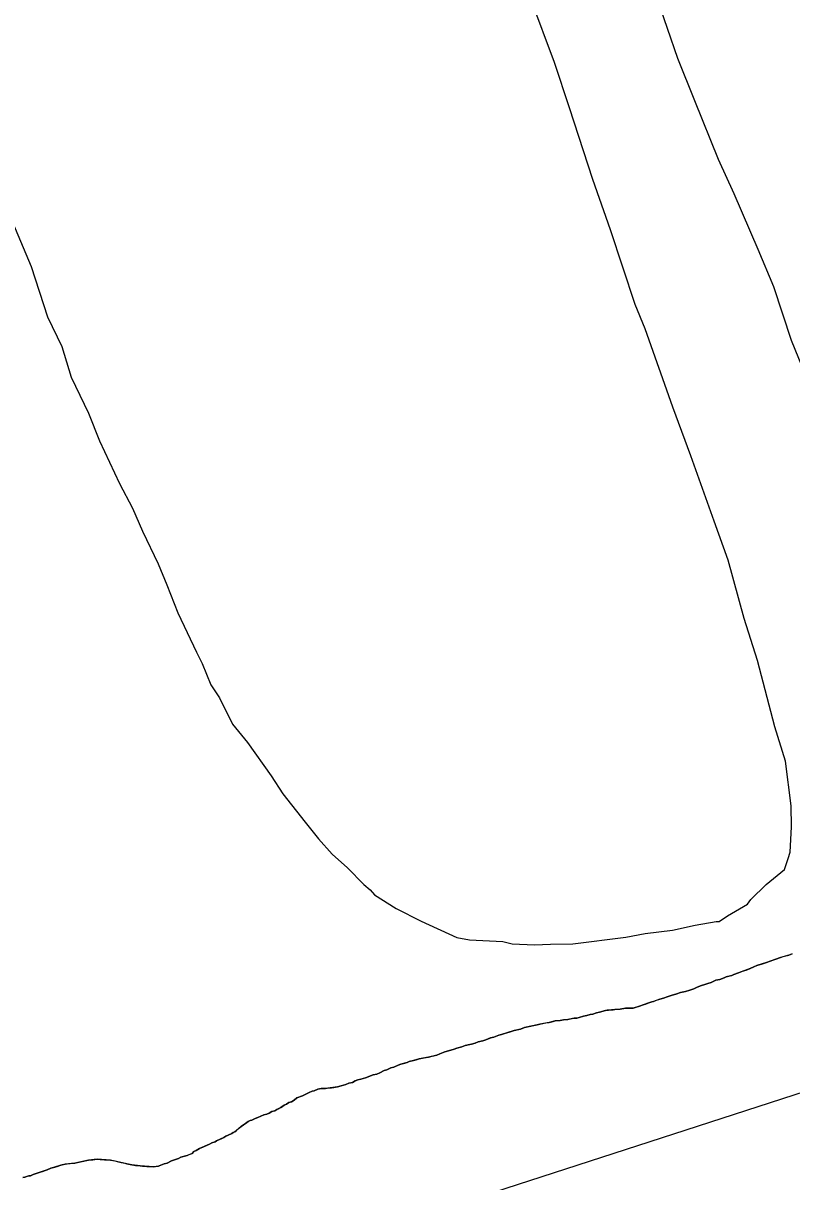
# Model space of a CAD drawing. Extents: x 3263578 to 3301413, y 764927 to 798602.
# Drawn here: x 3269510 to 3270054, y 791872 to 792691 of the extents above; entities that cross this region are included whole.
import ezdxf

# ---------------------------------------------------------------- set-up
doc = ezdxf.new("R2010")
doc.units = 0
doc.layers.add('V-SITE-VEGE', color=7, linetype='Continuous')
doc.layers.add('V-TOPO-SHOR', color=7, linetype='Continuous')

msp = doc.modelspace()

# ---------------------------------------------------------------- linework, layer by layer
at = {"layer": 'V-SITE-VEGE'}
for p, q in [((3269886.04, 792663.67), (3269869.33, 792708.58)), ((3269958.5, 792709.32), (3269973.08, 792666.77)), ((3269896.67, 792631.49), (3269886.04, 792663.67)), ((3269973.08, 792666.77), (3269984.96, 792636.79)), ((3269913.07, 792580.95), (3269896.67, 792631.49)), ((3269984.96, 792636.79), (3270001.86, 792595.24)), ((3270001.86, 792595.24), (3270012.93, 792570.94)), ((3269925.78, 792545.27), (3269913.07, 792580.95)), ((3270012.93, 792570.94), (3270029.95, 792531.64)), ((3269500.99, 792555.12), (3269515.94, 792519.32)), ((3269943.17, 792492.42), (3269925.78, 792545.27)), ((3270029.95, 792531.64), (3270040.89, 792505.09)), ((3269515.94, 792519.32), (3269527.52, 792483.71)), ((3270040.89, 792505.09), (3270053.47, 792467.17)), ((3269950.12, 792475.11), (3269943.17, 792492.42)), ((3269527.52, 792483.71), (3269537.65, 792462.84)), ((3269969.64, 792419.89), (3269950.12, 792475.11)), ((3270053.47, 792467.17), (3270063.42, 792442.93)), ((3269537.65, 792462.84), (3269544.35, 792441.04)), ((3269544.35, 792441.04), (3269556.48, 792415.55)), ((3269982.41, 792385.34), (3269969.64, 792419.89)), ((3269556.48, 792415.55), (3269564.43, 792395.94)), ((3269564.43, 792395.94), (3269578.57, 792365.83)), ((3269999.05, 792339.29), (3269982.41, 792385.34)), ((3269578.57, 792365.83), (3269587.76, 792348.4)), ((3269587.76, 792348.4), (3269594.77, 792332.22)), ((3270008.81, 792311.68), (3269999.05, 792339.29)), ((3269594.77, 792332.22), (3269605.9, 792309.04)), ((3269605.9, 792309.04), (3269611.85, 792294.05)), ((3270020.08, 792270.45), (3270008.81, 792311.68)), ((3269611.85, 792294.05), (3269619.79, 792274.43)), ((3269619.79, 792274.43), (3269632.93, 792246.63)), ((3270029.72, 792240.58), (3270020.08, 792270.45)), ((3269632.93, 792246.63), (3269636.99, 792238.51)), ((3269636.99, 792238.51), (3269642.94, 792223.51)), ((3270041.8, 792193.66), (3270029.72, 792240.58)), ((3269642.94, 792223.51), (3269649.19, 792214.14)), ((3269649.19, 792214.14), (3269658.32, 792195.59)), ((3269658.32, 792195.59), (3269668.89, 792182.6)), ((3270049.5, 792169.55), (3270041.8, 792193.66)), ((3269668.89, 792182.6), (3269685.65, 792159.11)), ((3270053.39, 792137.74), (3270049.5, 792169.55)), ((3269685.65, 792159.11), (3269693.97, 792146.25)), ((3269693.97, 792146.25), (3269709.79, 792126.2)), ((3270053.71, 792123.06), (3270053.39, 792137.74)), ((3269709.79, 792126.2), (3269719.29, 792114.39)), ((3270052.72, 792105.06), (3270053.71, 792123.06)), ((3269719.29, 792114.39), (3269728.85, 792103.71)), ((3270051.35, 792100.63), (3270052.72, 792105.06)), ((3269728.85, 792103.71), (3269739.61, 792094.09)), ((3270048.67, 792092.88), (3270051.35, 792100.63)), ((3269739.61, 792094.09), (3269751.36, 792082.17)), ((3270035.67, 792082.31), (3270048.67, 792092.88)), ((3269751.36, 792082.17), (3269755.68, 792078.54)), ((3270024.93, 792071.62), (3270035.67, 792082.31)), ((3269755.68, 792078.54), (3269758.86, 792074.98)), ((3269758.86, 792074.98), (3269774.12, 792065.11)), ((3270022.5, 792068.37), (3270024.93, 792071.62)), ((3269774.12, 792065.11), (3269791.68, 792056.25)), ((3270008.5, 792060.11), (3270022.5, 792068.37)), ((3269791.68, 792056.25), (3269816.99, 792044.71)), ((3269985.57, 792053.48), (3270000.38, 792056.05)), ((3270000.38, 792056.05), (3270002.63, 792055.92)), ((3270002.63, 792055.92), (3270008.5, 792060.11)), ((3269936.59, 792044.89), (3269950.27, 792047.52)), ((3269950.27, 792047.52), (3269969.58, 792049.84)), ((3269969.58, 792049.84), (3269985.57, 792053.48)), ((3269816.99, 792044.71), (3269825.93, 792043.08)), ((3269825.93, 792043.08), (3269849.55, 792041.78)), ((3269849.55, 792041.78), (3269856.23, 792040.29)), ((3269856.23, 792040.29), (3269871.98, 792039.42)), ((3269871.98, 792039.42), (3269883.29, 792039.93)), ((3269883.29, 792039.93), (3269899.1, 792040.19)), ((3269899.1, 792040.19), (3269936.59, 792044.89)), ((3270045.81, 792030.55), (3270035.96, 792027.03)), ((3270051.75, 792032.26), (3270045.81, 792030.55)), ((3270054.08, 792033.15), (3270051.75, 792032.26)), ((3270024.55, 792022.83), (3270016.25, 792019.72)), ((3270029.23, 792024.86), (3270024.55, 792022.83)), ((3270035.96, 792027.03), (3270029.23, 792024.86)), ((3270000.21, 792014.5), (3269996.82, 792012.91)), ((3270003.04, 792015.11), (3270000.21, 792014.5)), ((3270006.14, 792016.21), (3270003.04, 792015.11)), ((3270007.45, 792016.9), (3270006.14, 792016.21)), ((3270011.58, 792017.95), (3270007.45, 792016.9)), ((3270012.88, 792018.64), (3270011.58, 792017.95)), ((3270016.25, 792019.72), (3270012.88, 792018.64)), ((3269978.68, 792006.54), (3269975.08, 792005.72)), ((3269981.78, 792007.39), (3269978.68, 792006.54)), ((3269984.63, 792008.5), (3269981.78, 792007.39)), ((3269986.98, 792009.64), (3269984.63, 792008.5)), ((3269990.09, 792010.74), (3269986.98, 792009.64)), ((3269992.41, 792011.38), (3269990.09, 792010.74)), ((3269994.5, 792012.28), (3269992.41, 792011.38)), ((3269996.82, 792012.91), (3269994.5, 792012.28)), ((3269952.83, 791998.56), (3269946.09, 791996.13)), ((3269954.9, 791999.21), (3269952.83, 791998.56)), ((3269956.18, 791999.39), (3269954.9, 791999.21)), ((3269960.6, 792001.18), (3269956.18, 791999.39)), ((3269963.18, 792001.8), (3269960.6, 792001.18)), ((3269965.76, 792002.68), (3269963.18, 792001.8)), ((3269968.62, 792003.79), (3269965.76, 792002.68)), ((3269972.49, 792004.85), (3269968.62, 792003.79)), ((3269975.08, 792005.72), (3269972.49, 792004.85)), ((3269908.89, 791989.54), (3269906.58, 791989.15)), ((3269911.21, 791990.17), (3269908.89, 791989.54)), ((3269913.26, 791990.56), (3269911.21, 791990.17)), ((3269915.85, 791991.44), (3269913.26, 791990.56)), ((3269917.91, 791991.84), (3269915.85, 791991.44)), ((3269922.04, 791993.13), (3269917.91, 791991.84)), ((3269923.33, 791993.32), (3269922.04, 791993.13)), ((3269924.34, 791993.26), (3269923.33, 791993.32)), ((3269926.39, 791993.66), (3269924.34, 791993.26)), ((3269927.66, 791993.59), (3269926.39, 791993.66)), ((3269928.69, 791993.78), (3269927.66, 791993.59)), ((3269932.51, 791994.08), (3269928.69, 791993.78)), ((3269936.35, 791994.63), (3269932.51, 791994.08)), ((3269941.7, 791994.85), (3269936.35, 791994.63)), ((3269946.09, 791996.13), (3269941.7, 791994.85)), ((3269869.35, 791982.05), (3269864.97, 791981.02)), ((3269873.71, 791982.83), (3269869.35, 791982.05)), ((3269875.78, 791983.48), (3269873.71, 791982.83)), ((3269882.19, 791984.65), (3269875.78, 791983.48)), ((3269886.57, 791985.68), (3269882.19, 791984.65)), ((3269890.14, 791985.99), (3269886.57, 791985.68)), ((3269892.45, 791986.37), (3269890.14, 791985.99)), ((3269895.52, 791986.71), (3269892.45, 791986.37)), ((3269899.9, 791987.74), (3269895.52, 791986.71)), ((3269901.92, 791987.63), (3269899.9, 791987.74)), ((3269903.47, 791988.05), (3269901.92, 791987.63)), ((3269906.58, 791989.15), (3269903.47, 791988.05)), ((3269840.93, 791973.7), (3269837.56, 791972.36)), ((3269843.26, 791974.33), (3269840.93, 791973.7)), ((3269846.64, 791975.67), (3269843.26, 791974.33)), ((3269848.69, 791976.07), (3269846.64, 791975.67)), ((3269857.48, 791978.89), (3269848.69, 791976.07)), ((3269862.11, 791979.9), (3269857.48, 791978.89)), ((3269864.97, 791981.02), (3269862.11, 791979.9)), ((3269815.09, 791965.72), (3269811.22, 791964.66)), ((3269816.91, 791966.38), (3269815.09, 791965.72)), ((3269820.52, 791967.45), (3269816.91, 791966.38)), ((3269822.85, 791968.34), (3269820.52, 791967.45)), ((3269826.19, 791968.92), (3269822.85, 791968.34)), ((3269827.48, 791969.35), (3269826.19, 791968.92)), ((3269830.06, 791969.98), (3269827.48, 791969.35)), ((3269832.14, 791970.88), (3269830.06, 791969.98)), ((3269835.49, 791971.71), (3269832.14, 791970.88)), ((3269837.56, 791972.36), (3269835.49, 791971.71)), ((3269783.36, 791957.04), (3269781.8, 791956.36)), ((3269786.44, 791957.63), (3269783.36, 791957.04)), ((3269790.32, 791958.95), (3269786.44, 791957.63)), ((3269796.99, 791960.1), (3269790.32, 791958.95)), ((3269802.92, 791961.56), (3269796.99, 791960.1)), ((3269805, 791962.46), (3269802.92, 791961.56)), ((3269808.63, 791963.78), (3269805, 791962.46)), ((3269811.22, 791964.66), (3269808.63, 791963.78)), ((3269762.59, 791949.03), (3269760.51, 791948.13)), ((3269765.73, 791950.64), (3269762.59, 791949.03)), ((3269767.53, 791951.05), (3269765.73, 791950.64)), ((3269770.4, 791952.42), (3269767.53, 791951.05)), ((3269772.47, 791953.06), (3269770.4, 791952.42)), ((3269775.59, 791954.42), (3269772.47, 791953.06)), ((3269777.41, 791955.08), (3269775.59, 791954.42)), ((3269781.8, 791956.36), (3269777.41, 791955.08)), ((3269738.5, 791940.7), (3269735.16, 791939.87)), ((3269740.59, 791941.6), (3269738.5, 791940.7)), ((3269743.16, 791942.22), (3269740.59, 791941.6)), ((3269745, 791943.39), (3269743.16, 791942.22)), ((3269747.07, 791944.04), (3269745, 791943.39)), ((3269749.13, 791944.44), (3269747.07, 791944.04)), ((3269752.49, 791945.52), (3269749.13, 791944.44)), ((3269757.94, 791947.51), (3269752.49, 791945.52)), ((3269760.51, 791948.13), (3269757.94, 791947.51)), ((3269707.83, 791932.73), (3269703.95, 791931.42)), ((3269712.01, 791934.79), (3269707.83, 791932.73)), ((3269714.61, 791935.91), (3269712.01, 791934.79)), ((3269716.16, 791936.33), (3269714.61, 791935.91)), ((3269718.76, 791937.46), (3269716.16, 791936.33)), ((3269721.07, 791937.84), (3269718.76, 791937.46)), ((3269724.12, 791937.93), (3269721.07, 791937.84)), ((3269732.56, 791938.99), (3269724.12, 791937.93)), ((3269735.16, 791939.87), (3269732.56, 791938.99)), ((3269692.63, 791924.41), (3269689.77, 791923.05)), ((3269695.01, 791926.06), (3269692.63, 791924.41)), ((3269696.57, 791926.74), (3269695.01, 791926.06)), ((3269698.16, 791927.92), (3269696.57, 791926.74)), ((3269699.98, 791928.58), (3269698.16, 791927.92)), ((3269702.07, 791929.74), (3269699.98, 791928.58)), ((3269703.95, 791931.42), (3269702.07, 791929.74)), ((3269674.43, 791916.77), (3269672.08, 791915.63)), ((3269676.24, 791917.43), (3269674.43, 791916.77)), ((3269680.41, 791919.24), (3269676.24, 791917.43)), ((3269682.73, 791919.87), (3269680.41, 791919.24)), ((3269684.29, 791920.55), (3269682.73, 791919.87)), ((3269686.13, 791921.72), (3269684.29, 791920.55)), ((3269688.19, 791922.12), (3269686.13, 791921.72)), ((3269689.77, 791923.05), (3269688.19, 791922.12)), ((3269661.25, 791908.09), (3269659.92, 791907.15)), ((3269664.45, 791910.97), (3269661.25, 791908.09)), ((3269666.04, 791912.15), (3269664.45, 791910.97)), ((3269667.62, 791913.08), (3269666.04, 791912.15)), ((3269669.48, 791914.5), (3269667.62, 791913.08)), ((3269670.78, 791915.19), (3269669.48, 791914.5)), ((3269672.08, 791915.63), (3269670.78, 791915.19)), ((3269643.75, 791899.4), (3269642.17, 791898.47)), ((3269646.08, 791900.29), (3269643.75, 791899.4)), ((3269647.14, 791900.99), (3269646.08, 791900.29)), ((3269652.34, 791903.25), (3269647.14, 791900.99)), ((3269653.67, 791904.19), (3269652.34, 791903.25)), ((3269657.83, 791906), (3269653.67, 791904.19)), ((3269658.88, 791906.7), (3269657.83, 791906)), ((3269659.92, 791907.15), (3269658.88, 791906.7)), ((3269629.87, 791892.03), (3269626.23, 791890.45)), ((3269630.96, 791893.24), (3269629.87, 791892.03)), ((3269632.79, 791894.16), (3269630.96, 791893.24)), ((3269635.15, 791895.55), (3269632.79, 791894.16)), ((3269640.35, 791897.81), (3269635.15, 791895.55)), ((3269642.17, 791898.47), (3269640.35, 791897.81)), ((3269536.93, 791883.67), (3269531.75, 791881.92)), ((3269537.95, 791883.86), (3269536.93, 791883.67)), ((3269540.02, 791884.51), (3269537.95, 791883.86)), ((3269546.92, 791885.15), (3269540.02, 791884.51)), ((3269556.43, 791887.17), (3269546.92, 791885.15)), ((3269562.56, 791887.85), (3269556.43, 791887.17)), ((3269572.19, 791887.32), (3269562.56, 791887.85)), ((3269583.73, 791884.65), (3269572.19, 791887.32)), ((3269587.25, 791883.95), (3269583.73, 791884.65)), ((3269593.05, 791883.13), (3269587.25, 791883.95)), ((3269602.42, 791882.61), (3269593.05, 791883.13)), ((3269606, 791882.92), (3269602.42, 791882.61)), ((3269610.16, 791884.72), (3269606, 791882.92)), ((3269612.21, 791885.12), (3269610.16, 791884.72)), ((3269615.35, 791886.73), (3269612.21, 791885.12)), ((3269617.42, 791887.38), (3269615.35, 791886.73)), ((3269620.28, 791888.49), (3269617.42, 791887.38)), ((3269621.85, 791889.42), (3269620.28, 791888.49)), ((3269626.23, 791890.45), (3269621.85, 791889.42)), ((3269511.55, 791875.15), (3269510.02, 791874.98)), ((3269514.41, 791876.26), (3269511.55, 791875.15)), ((3269515.43, 791876.21), (3269514.41, 791876.26)), ((3269517.51, 791877.11), (3269515.43, 791876.21)), ((3269522.42, 791878.62), (3269517.51, 791877.11)), ((3269525.79, 791879.96), (3269522.42, 791878.62)), ((3269527.34, 791880.38), (3269525.79, 791879.96)), ((3269529.95, 791881.51), (3269527.34, 791880.38)), ((3269531.75, 791881.92), (3269529.95, 791881.51))]:
    msp.add_line(p, q, dxfattribs=at)
at = {"layer": 'V-TOPO-SHOR'}
for points in [[(3267733.94, 791465.75), (3268645.44, 791590.23), (3269537.76, 791765.46), (3270437.3, 792057.26), (3270945.85, 792268.71), (3271029.81, 792306.84), (3271663.11, 792687.55), (3272051.73, 792950.38), (3272121.3, 793007.25), (3272778.62, 793607.88), (3273291.83, 794015.94)], [(3269908.89, 791989.54), (3269911.21, 791990.17), (3269913.26, 791990.56), (3269915.85, 791991.44), (3269917.91, 791991.84), (3269920.5, 791992.71), (3269922.04, 791993.13), (3269923.33, 791993.32), (3269924.34, 791993.26), (3269926.39, 791993.66), (3269927.66, 791993.59), (3269928.69, 791993.78), (3269930.73, 791993.93), (3269932.51, 791994.08), (3269936.35, 791994.63), (3269938.39, 791994.78), (3269941.7, 791994.85), (3269943.77, 791995.5), (3269946.09, 791996.13), (3269948.68, 791997.01), (3269950.5, 791997.67), (3269952.83, 791998.56), (3269954.9, 791999.21), (3269956.18, 791999.39), (3269958.26, 792000.29), (3269960.6, 792001.18), (3269963.18, 792001.8), (3269965.76, 792002.68), (3269968.62, 792003.79), (3269972.49, 792004.85), (3269975.08, 792005.72), (3269978.68, 792006.54), (3269981.78, 792007.39), (3269984.63, 792008.5), (3269986.98, 792009.64), (3269990.09, 792010.74), (3269992.41, 792011.38), (3269994.5, 792012.28), (3269996.82, 792012.91), (3270000.21, 792014.5), (3270003.04, 792015.11), (3270006.14, 792016.21), (3270007.46, 792016.9), (3270009.25, 792017.31), (3270011.58, 792017.95), (3270012.88, 792018.64), (3270016.25, 792019.72), (3270019.1, 792020.84), (3270021.69, 792021.71), (3270024.55, 792022.83), (3270027.15, 792023.95), (3270029.23, 792024.86), (3270033.12, 792026.17), (3270035.96, 792027.03), (3270040.36, 792028.57), (3270042.7, 792029.45), (3270045.81, 792030.55), (3270047.88, 792031.2), (3270051.75, 792032.26), (3270054.08, 792033.15)], [(3269674.43, 791916.77), (3269676.24, 791917.43), (3269678.85, 791918.56), (3269680.41, 791919.24), (3269682.73, 791919.87), (3269684.29, 791920.55), (3269686.13, 791921.72), (3269688.19, 791922.12), (3269689.77, 791923.05), (3269690.81, 791923.5), (3269692.63, 791924.41), (3269693.69, 791925.12), (3269695.01, 791926.06), (3269696.57, 791926.74), (3269698.16, 791927.92), (3269699.98, 791928.58), (3269702.07, 791929.74), (3269703.95, 791931.42), (3269705.24, 791931.85), (3269706.53, 791932.29), (3269707.83, 791932.73), (3269709.66, 791933.64), (3269712.01, 791934.79), (3269713.05, 791935.23), (3269714.61, 791935.91), (3269716.16, 791936.33), (3269718.76, 791937.46), (3269719.79, 791937.66), (3269721.07, 791937.84), (3269724.12, 791937.93), (3269725.4, 791938.11), (3269728.47, 791938.46), (3269730, 791938.62), (3269732.56, 791938.99), (3269735.16, 791939.87), (3269738.5, 791940.7), (3269740.59, 791941.6), (3269743.16, 791942.22), (3269745, 791943.39), (3269747.07, 791944.04), (3269749.13, 791944.44), (3269752.49, 791945.52), (3269755.6, 791946.62), (3269757.94, 791947.51), (3269760.51, 791948.13), (3269762.59, 791949.03), (3269765.73, 791950.64), (3269767.53, 791951.05), (3269770.4, 791952.42), (3269772.47, 791953.06), (3269775.59, 791954.42), (3269777.41, 791955.08), (3269780.25, 791955.94), (3269781.8, 791956.36), (3269783.36, 791957.04), (3269786.44, 791957.63), (3269788.25, 791958.3), (3269790.32, 791958.95), (3269793.91, 791959.51), (3269796.99, 791960.1), (3269799.57, 791960.72), (3269802.92, 791961.56), (3269805, 791962.46), (3269808.63, 791963.78), (3269811.22, 791964.66), (3269815.09, 791965.72), (3269816.91, 791966.38), (3269820.52, 791967.45), (3269822.85, 791968.34), (3269826.19, 791968.92), (3269827.48, 791969.35), (3269830.06, 791969.98), (3269832.14, 791970.88), (3269835.49, 791971.71), (3269837.56, 791972.36), (3269840.94, 791973.7), (3269843.26, 791974.33), (3269846.64, 791975.67), (3269848.69, 791976.07), (3269850.76, 791976.72), (3269854.64, 791978.03), (3269857.48, 791978.89), (3269862.11, 791979.9), (3269864.97, 791981.02), (3269869.35, 791982.05), (3269870.37, 791982.25), (3269873.71, 791982.83), (3269875.78, 791983.48), (3269879.89, 791984.27), (3269882.19, 791984.65), (3269885.02, 791985.26), (3269886.57, 791985.68), (3269890.14, 791985.99), (3269892.45, 791986.37), (3269895.52, 791986.71), (3269897.32, 791987.12), (3269899.9, 791987.74), (3269901.92, 791987.63), (3269903.47, 791988.05), (3269906.58, 791989.15), (3269908.89, 791989.54)], [(3269510.02, 791874.98), (3269511.55, 791875.15), (3269513.37, 791875.81), (3269514.41, 791876.26), (3269515.43, 791876.21), (3269517.51, 791877.11), (3269519.57, 791877.76), (3269522.42, 791878.62), (3269523.98, 791879.29), (3269525.79, 791879.96), (3269527.34, 791880.38), (3269529.95, 791881.51), (3269531.75, 791881.92), (3269534.34, 791882.79), (3269536.93, 791883.67), (3269537.95, 791883.86), (3269540.02, 791884.51), (3269541.55, 791884.68), (3269543.59, 791884.82), (3269546.92, 791885.15), (3269550.77, 791885.95), (3269556.43, 791887.17), (3269559.5, 791887.51), (3269562.56, 791887.85), (3269564.84, 791887.72), (3269567.88, 791887.56), (3269569.91, 791887.44), (3269572.19, 791887.32), (3269573.7, 791886.98), (3269575.2, 791886.64), (3269577.71, 791886), (3269579.72, 791885.64), (3269582.23, 791884.99), (3269583.73, 791884.65), (3269587.25, 791883.95), (3269589.77, 791883.56), (3269593.05, 791883.13), (3269594.82, 791883.03), (3269597.86, 791882.86), (3269599.64, 791882.76), (3269602.42, 791882.61), (3269603.96, 791882.78), (3269606, 791882.92), (3269608.08, 791883.82), (3269610.16, 791884.72), (3269612.21, 791885.12), (3269615.35, 791886.73), (3269617.42, 791887.38), (3269620.28, 791888.49), (3269621.85, 791889.42), (3269624.43, 791890.04), (3269626.23, 791890.45), (3269627.79, 791891.13), (3269629.87, 791892.03), (3269630.96, 791893.24), (3269632.79, 791894.16), (3269635.15, 791895.55), (3269636.19, 791896), (3269637.75, 791896.68), (3269640.35, 791897.81), (3269642.17, 791898.47), (3269643.75, 791899.4), (3269646.08, 791900.29), (3269647.14, 791900.99), (3269649.22, 791901.89), (3269650.78, 791902.57), (3269652.34, 791903.25), (3269653.67, 791904.19), (3269655.23, 791904.87), (3269657.83, 791906), (3269658.88, 791906.7), (3269659.93, 791907.15), (3269661.25, 791908.09), (3269663.39, 791910.01), (3269664.45, 791910.97), (3269666.04, 791912.15), (3269667.62, 791913.08), (3269669.48, 791914.5), (3269670.78, 791915.19), (3269672.08, 791915.63), (3269674.43, 791916.77)]]:
    msp.add_lwpolyline(points, dxfattribs=at)

doc.saveas('drawing.dxf')
